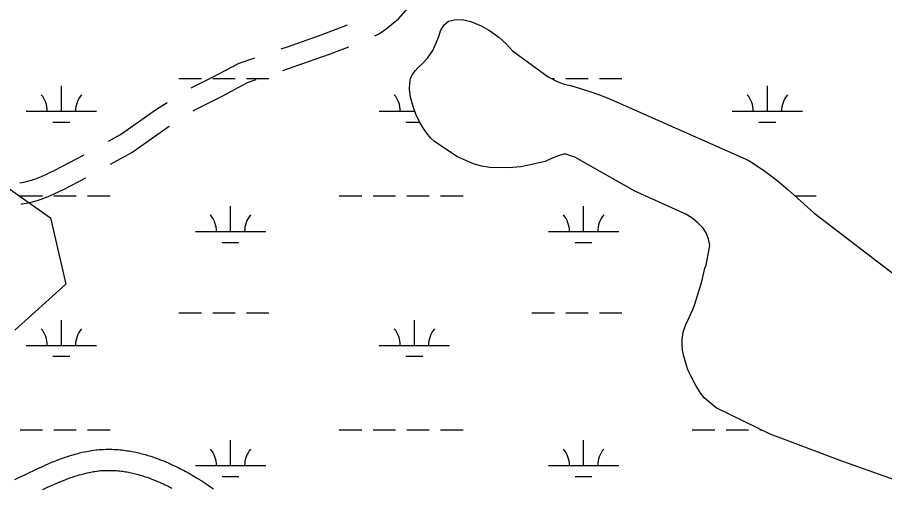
# Model space of a CAD drawing. Extents: x 3161564 to 3199464, y 849354 to 874788.
# Drawn here: x 3182112 to 3183345, y 862625 to 863294 of the extents above; entities that cross this region are included whole.
import ezdxf

# ---------------------------------------------------------------- set-up
doc = ezdxf.new("R2010")
doc.units = 0
for name, color, linetype in [('V-ROAD-CNTR', 7, 'Continuous'), ('V-SITE-VEGE', 7, 'Continuous'), ('V-TOPO-SHOR', 7, 'Continuous'), ('V-WETL-SWMP', 7, 'Continuous')]:
    doc.layers.add(name, color=color, linetype=linetype)

msp = doc.modelspace()

# ---------------------------------------------------------------- linework, layer by layer
at = {"layer": 'V-ROAD-CNTR'}
for points in [[(3182620.2, 863267.4), (3182625.9, 863270.2), (3182634.2, 863275.4), (3182653.7, 863291.5), (3182692.4, 863335.5)], [(3182487.3, 863249), (3182495.9, 863251.9), (3182545.4, 863269.4), (3182581.3, 863282.9)], [(3182489.3, 863218), (3182505.7, 863223.6), (3182555.7, 863241.2), (3182583.5, 863251.7)], [(3182359.2, 863193.4), (3182389.3, 863208.5), (3182427.3, 863228.5), (3182449.4, 863236.1)], [(3182362.1, 863160.8), (3182366.1, 863163.3), (3182403, 863181.8), (3182439.2, 863200.9), (3182451.5, 863205.1)], [(3182241.7, 863117.6), (3182258.6, 863127.1), (3182309.9, 863162.9), (3182325.1, 863172.7)], [(3182244.6, 863084.8), (3182274.6, 863101.7), (3182326.6, 863138), (3182328.4, 863139.2)], [(3182115.5, 863058.5), (3182123, 863059.9), (3182132, 863062.2), (3182139.2, 863064.7), (3182146.2, 863067.6), (3182165.1, 863076.3), (3182206.8, 863098.1)], [(3182117.3, 863028.3), (3182118.7, 863028.5), (3182129.6, 863030.6), (3182140.6, 863033.5), (3182149.8, 863036.6), (3182158.2, 863040.1), (3182178.3, 863049.4), (3182209.5, 863065.6)], [(3182108.6, 862636.8), (3182115.9, 862640.5), (3182122.8, 862643.8), (3182129.3, 862647), (3182135.4, 862649.9), (3182141.1, 862652.6), (3182146.6, 862655.1), (3182151.7, 862657.4), (3182156.5, 862659.5), (3182161.1, 862661.4), (3182165.3, 862663.1), (3182169.3, 862664.7), (3182173.1, 862666.1), (3182176.7, 862667.4), (3182180, 862668.6), (3182183.2, 862669.6), (3182186.1, 862670.6), (3182188.9, 862671.4), (3182191.5, 862672.2), (3182194, 862672.9), (3182196.3, 862673.6), (3182198.4, 862674.1), (3182200.5, 862674.7), (3182204.3, 862675.6), (3182207.6, 862676.3), (3182210.6, 862676.9), (3182213.1, 862677.4), (3182215.4, 862677.8), (3182217.4, 862678.1), (3182220.9, 862678.6), (3182223.5, 862678.9), (3182225.5, 862679.1), (3182228.4, 862679.4), (3182231.4, 862679.6), (3182234.5, 862679.8), (3182237.6, 862679.9), (3182240.6, 862679.9), (3182243.6, 862679.9), (3182246.5, 862679.9), (3182249.4, 862679.8), (3182252.2, 862679.6), (3182255, 862679.4), (3182257.7, 862679.2), (3182260.4, 862678.9), (3182263, 862678.6), (3182265.6, 862678.3), (3182268.2, 862677.9), (3182270.7, 862677.5), (3182273.2, 862677.1), (3182275.6, 862676.7), (3182278, 862676.2), (3182280.3, 862675.7), (3182282.6, 862675.2), (3182284.9, 862674.7), (3182287.1, 862674.1), (3182289.3, 862673.6), (3182291.5, 862673), (3182293.6, 862672.4), (3182297.7, 862671.2), (3182301.8, 862669.9), (3182305.6, 862668.6), (3182309.4, 862667.3), (3182313, 862666), (3182316.5, 862664.6), (3182319.9, 862663.3), (3182323.1, 862661.9), (3182326.3, 862660.6), (3182329.3, 862659.2), (3182332.3, 862657.9), (3182335.2, 862656.5), (3182337.9, 862655.2), (3182340.6, 862653.9), (3182343.1, 862652.6), (3182345.6, 862651.3)], [(3182148.2, 862622.8), (3182153.7, 862625.4), (3182158.9, 862627.8), (3182163.7, 862629.9), (3182168.3, 862631.9), (3182172.5, 862633.6), (3182176.4, 862635.2), (3182180.1, 862636.7), (3182183.5, 862638), (3182186.8, 862639.1), (3182189.8, 862640.2), (3182192.6, 862641.1), (3182195.2, 862642), (3182197.6, 862642.7), (3182199.9, 862643.4), (3182202.1, 862644), (3182204.1, 862644.6), (3182205.9, 862645.1), (3182207.7, 862645.5), (3182211, 862646.3), (3182213.8, 862646.9), (3182216.3, 862647.4), (3182218.4, 862647.8), (3182220.3, 862648.2), (3182221.9, 862648.4), (3182224.8, 862648.8), (3182227, 862649.1), (3182228.5, 862649.3), (3182230.9, 862649.5), (3182233.3, 862649.7), (3182235.8, 862649.8), (3182238.3, 862649.9), (3182240.8, 862649.9), (3182243.3, 862649.9), (3182245.7, 862649.9), (3182248, 862649.8), (3182250.4, 862649.7), (3182252.7, 862649.5), (3182255, 862649.3), (3182257.2, 862649.1), (3182259.4, 862648.9), (3182261.6, 862648.6), (3182263.7, 862648.3), (3182265.9, 862647.9), (3182267.9, 862647.6), (3182270, 862647.2), (3182272, 862646.8), (3182274, 862646.4), (3182276, 862645.9), (3182277.9, 862645.5), (3182279.8, 862645), (3182281.7, 862644.5), (3182283.6, 862644.1), (3182285.4, 862643.6), (3182289, 862642.5), (3182292.5, 862641.4), (3182295.9, 862640.3), (3182299.2, 862639.1), (3182302.4, 862637.9), (3182305.5, 862636.7), (3182308.5, 862635.5), (3182311.4, 862634.3), (3182314.3, 862633.1), (3182317, 862631.9), (3182319.7, 862630.6), (3182322.2, 862629.4), (3182324.7, 862628.2), (3182327.2, 862627), (3182329.5, 862625.8), (3182331.8, 862624.6)], [(3182345.7, 862651.3), (3182348, 862650), (3182350.4, 862648.8), (3182354.9, 862646.3), (3182359.1, 862643.9), (3182363, 862641.6), (3182366.7, 862639.4), (3182370.1, 862637.3), (3182373.3, 862635.3), (3182376.3, 862633.4), (3182379.2, 862631.6), (3182381.8, 862629.9), (3182386.7, 862626.6), (3182391, 862623.7)]]:
    msp.add_lwpolyline(points, dxfattribs=at)
at = {"layer": 'V-SITE-VEGE'}
for p, q in [((3182713.7, 863274.2), (3182718.7, 863282.9)), ((3182718.7, 863282.9), (3182725.1, 863288.4)), ((3182725.1, 863288.4), (3182733.3, 863290.3)), ((3182733.3, 863290.3), (3182744.5, 863290.4)), ((3182744.5, 863290.4), (3182756.8, 863287.9)), ((3182756.8, 863287.9), (3182771.6, 863281.7)), ((3182771.6, 863281.7), (3182783.5, 863274.8)), ((3182711.3, 863266.3), (3182713.7, 863274.2)), ((3182783.5, 863274.8), (3182796.6, 863265.2)), ((3182702.6, 863246.3), (3182707.5, 863257.3)), ((3182707.5, 863257.3), (3182711.3, 863266.3)), ((3182796.6, 863265.2), (3182807.3, 863255.6)), ((3182807.3, 863255.6), (3182815.9, 863246)), ((3182694.9, 863235.5), (3182702.6, 863246.3)), ((3182815.9, 863246), (3182866.5, 863209)), ((3182687.4, 863227.6), (3182694.9, 863235.5)), ((3182674.4, 863213.3), (3182678.2, 863218.2)), ((3182678.2, 863218.2), (3182681.8, 863222.1)), ((3182681.8, 863222.1), (3182687.4, 863227.6)), ((3182669.9, 863200.3), (3182671.1, 863207)), ((3182671.1, 863207), (3182674.4, 863213.3)), ((3182866.5, 863209), (3182879.3, 863202.6)), ((3182669.5, 863191.3), (3182669.9, 863200.3)), ((3182879.3, 863202.6), (3182889.4, 863198.6)), ((3182889.4, 863198.6), (3182900.3, 863196.1)), ((3182900.3, 863196.1), (3182914.2, 863191.8)), ((3182671.1, 863180.1), (3182669.5, 863191.3)), ((3182674.7, 863166.8), (3182671.1, 863180.1)), ((3182914.2, 863191.8), (3182929, 863187.5)), ((3182929, 863187.5), (3182941.1, 863183)), ((3182941.1, 863183), (3182956.4, 863176.7)), ((3182956.4, 863176.7), (3183150.9, 863090.6)), ((3182678.7, 863155.9), (3182674.7, 863166.8)), ((3182684.1, 863144.2), (3182678.7, 863155.9)), ((3182689.3, 863135.8), (3182684.1, 863144.2)), ((3182693.9, 863129.5), (3182689.3, 863135.8)), ((3182700.1, 863121.8), (3182693.9, 863129.5)), ((3182705.2, 863117), (3182700.1, 863121.8)), ((3182737, 863095.9), (3182705.2, 863117)), ((3182749.5, 863090.2), (3182737, 863095.9)), ((3182876.9, 863095.3), (3182871.6, 863093.2)), ((3182888.3, 863099), (3182876.9, 863095.3)), ((3182892.3, 863099.3), (3182888.3, 863099)), ((3182901.3, 863096.1), (3182892.3, 863099.3)), ((3182904.5, 863094.8), (3182901.3, 863096.1)), ((3182990.1, 863046.8), (3182904.5, 863094.8)), ((3182760.7, 863085.6), (3182749.5, 863090.2)), ((3182772.1, 863082.3), (3182760.7, 863085.6)), ((3182783.8, 863080.3), (3182772.1, 863082.3)), ((3182837, 863083), (3182827.8, 863081.3)), ((3182862.5, 863088.9), (3182837, 863083)), ((3182871.6, 863093.2), (3182862.5, 863088.9)), ((3183150.9, 863090.6), (3183160, 863084.8)), ((3183160, 863084.8), (3183174.6, 863075.2)), ((3182810.7, 863079.7), (3182783.8, 863080.3)), ((3182827.8, 863081.3), (3182810.7, 863079.7)), ((3183174.6, 863075.2), (3183191.6, 863062.4)), ((3183191.6, 863062.4), (3183207.7, 863048.8)), ((3183062.3, 863013.8), (3182990.1, 863046.8)), ((3183207.7, 863048.8), (3183244.6, 863015.7)), ((3183070.9, 863008.8), (3183062.3, 863013.8)), ((3183079.6, 863001.6), (3183070.9, 863008.8)), ((3183244.6, 863015.7), (3183417.8, 862883.2)), ((3183087, 862994), (3183079.6, 863001.6)), ((3183091.3, 862987.5), (3183087, 862994)), ((3183094.9, 862979), (3183091.3, 862987.5)), ((3183096.6, 862969.3), (3183094.9, 862979)), ((3183091.3, 862941.6), (3183096.2, 862967)), ((3183096.2, 862967), (3183096.6, 862969.3)), ((3183085.1, 862918.4), (3183089.5, 862937)), ((3183089.5, 862937), (3183091.3, 862941.6)), ((3183074.6, 862884.6), (3183085.1, 862918.4)), ((3183072, 862877.6), (3183074.6, 862884.6)), ((3183067.4, 862867), (3183072, 862877.6)), ((3183062.3, 862857.1), (3183067.4, 862867)), ((3183058.6, 862846.2), (3183062.3, 862857.1)), ((3183057.1, 862828.8), (3183057.3, 862835.8)), ((3183057.3, 862835.8), (3183058.6, 862846.2)), ((3183057.9, 862820.8), (3183057.1, 862828.8)), ((3183059.4, 862812.3), (3183057.9, 862820.8)), ((3183062.3, 862802.1), (3183059.4, 862812.3)), ((3183065.4, 862792.9), (3183062.3, 862802.1)), ((3183070, 862783.4), (3183065.4, 862792.9)), ((3183076.7, 862770.7), (3183070, 862783.4)), ((3183083.6, 862759.3), (3183076.7, 862770.7)), ((3183088.5, 862752.8), (3183083.6, 862759.3)), ((3183105.4, 862738.6), (3183088.5, 862752.8)), ((3183182.5, 862701.5), (3183105.4, 862738.6)), ((3183285.5, 862662.7), (3183182.5, 862701.5)), ((3183388.5, 862626), (3183285.5, 862662.7))]:
    msp.add_line(p, q, dxfattribs=at)
at = {"layer": 'V-TOPO-SHOR'}
msp.add_lwpolyline([(3183388.5, 862626), (3183285.5, 862662.7), (3183182.5, 862701.5), (3183105.4, 862738.6), (3183088.5, 862752.8), (3183083.6, 862759.3), (3183076.7, 862770.7), (3183070, 862783.4), (3183065.4, 862792.9), (3183062.3, 862802.1), (3183059.4, 862812.3), (3183057.9, 862820.8), (3183057.1, 862828.8), (3183057.3, 862835.8), (3183058.6, 862846.2), (3183062.3, 862857.1), (3183067.4, 862867), (3183072, 862877.6), (3183074.6, 862884.6), (3183085.1, 862918.4), (3183089.5, 862937), (3183091.3, 862941.6), (3183096.2, 862967), (3183096.6, 862969.3), (3183094.9, 862979), (3183091.3, 862987.5), (3183087, 862994), (3183079.6, 863001.6), (3183070.9, 863008.7), (3183062.3, 863013.8), (3182990.1, 863046.8), (3182904.5, 863094.8), (3182901.3, 863096.1), (3182892.3, 863099.3), (3182888.3, 863099), (3182876.9, 863095.3), (3182871.6, 863093.2), (3182862.5, 863088.9), (3182837, 863083), (3182827.8, 863081.3), (3182810.7, 863079.7), (3182783.8, 863080.3), (3182772.1, 863082.3), (3182760.7, 863085.6), (3182749.5, 863090.2), (3182737, 863095.9), (3182705.2, 863117), (3182700.1, 863121.8), (3182693.9, 863129.5), (3182689.3, 863135.8), (3182684.1, 863144.2), (3182678.7, 863155.9), (3182674.7, 863166.8), (3182671.1, 863180.1), (3182669.5, 863191.3), (3182669.9, 863200.3), (3182671.1, 863207), (3182674.4, 863213.3), (3182678.2, 863218.2), (3182681.8, 863222.1), (3182687.4, 863227.6), (3182694.9, 863235.5), (3182702.6, 863246.3), (3182707.5, 863257.3), (3182711.3, 863266.3), (3182713.7, 863274.2), (3182718.7, 863282.9), (3182725.1, 863288.4), (3182733.3, 863290.3), (3182744.5, 863290.4), (3182756.8, 863287.9), (3182771.6, 863281.7), (3182783.5, 863274.8), (3182796.6, 863265.2), (3182807.3, 863255.6), (3182815.9, 863246), (3182866.5, 863209), (3182879.3, 863202.6), (3182889.4, 863198.6), (3182900.3, 863196.1), (3182914.2, 863191.8), (3182929, 863187.5), (3182941.1, 863183), (3182956.4, 863176.7), (3183150.9, 863090.6), (3183160.1, 863084.8), (3183174.6, 863075.2), (3183191.6, 863062.4), (3183207.7, 863048.8), (3183244.6, 863015.7), (3183417.8, 862883.2)], dxfattribs=at)
at = {"layer": 'V-WETL-SWMP'}
for p, q in [((3182713.7, 863274.2), (3182718.7, 863282.9)), ((3182718.7, 863282.9), (3182725.1, 863288.4)), ((3182725.1, 863288.4), (3182733.3, 863290.3)), ((3182733.3, 863290.3), (3182744.5, 863290.4)), ((3182744.5, 863290.4), (3182756.8, 863287.9)), ((3182756.8, 863287.9), (3182771.6, 863281.7)), ((3182771.6, 863281.7), (3182783.5, 863274.8)), ((3182711.3, 863266.3), (3182713.7, 863274.2)), ((3182783.5, 863274.8), (3182796.6, 863265.2)), ((3182702.6, 863246.3), (3182707.5, 863257.3)), ((3182707.5, 863257.3), (3182711.3, 863266.3)), ((3182796.6, 863265.2), (3182807.3, 863255.6)), ((3182807.3, 863255.6), (3182815.9, 863246)), ((3182694.9, 863235.5), (3182702.6, 863246.3)), ((3182815.9, 863246), (3182866.5, 863209)), ((3182687.4, 863227.6), (3182694.9, 863235.5)), ((3182674.4, 863213.3), (3182678.2, 863218.2)), ((3182678.2, 863218.2), (3182681.8, 863222.1)), ((3182681.8, 863222.1), (3182687.4, 863227.6)), ((3182341.7, 863206.6), (3182373.7, 863206.6)), ((3182389.7, 863206.6), (3182421.7, 863206.6)), ((3182437.7, 863206.6), (3182469.7, 863206.6)), ((3182669.9, 863200.3), (3182671.1, 863207)), ((3182671.1, 863207), (3182674.4, 863213.3)), ((3182866.5, 863209), (3182879.3, 863202.6)), ((3182871.4, 863206.6), (3182875.6, 863206.6)), ((3182891.6, 863206.6), (3182923.6, 863206.6)), ((3182939.6, 863206.6), (3182971.6, 863206.6)), ((3182174.6, 863160.2), (3182174.6, 863196.2)), ((3182669.5, 863191.3), (3182669.9, 863200.3)), ((3182879.3, 863202.6), (3182889.4, 863198.6)), ((3182889.4, 863198.6), (3182900.3, 863196.1)), ((3182900.3, 863196.1), (3182914.2, 863191.8)), ((3183178.4, 863160.2), (3183178.4, 863196.2)), ((3182671.1, 863180.1), (3182669.5, 863191.3)), ((3182674.7, 863166.8), (3182671.1, 863180.1)), ((3182914.2, 863191.8), (3182929, 863187.5)), ((3182929, 863187.5), (3182941.1, 863183)), ((3182941.1, 863183), (3182956.4, 863176.7)), ((3182956.4, 863176.7), (3183150.9, 863090.6)), ((3182124.6, 863160.2), (3182224.6, 863160.2)), ((3182626.5, 863160.2), (3182677.1, 863160.2)), ((3182678.7, 863155.9), (3182674.7, 863166.8)), ((3182676.5, 863160.2), (3182676.5, 863161.7)), ((3182684.1, 863144.2), (3182678.7, 863155.9)), ((3183128.4, 863160.2), (3183228.4, 863160.2)), ((3182162.6, 863144.7), (3182186.6, 863144.7)), ((3182664.5, 863144.7), (3182683.9, 863144.7)), ((3182689.3, 863135.8), (3182684.1, 863144.2)), ((3183166.4, 863144.7), (3183190.4, 863144.7)), ((3182693.9, 863129.5), (3182689.3, 863135.8)), ((3182700.1, 863121.8), (3182693.9, 863129.5)), ((3182705.2, 863117), (3182700.1, 863121.8)), ((3182737, 863095.9), (3182705.2, 863117)), ((3182036.1, 863095.4), (3182159.1, 863008.5)), ((3182749.5, 863090.2), (3182737, 863095.9)), ((3182876.9, 863095.3), (3182871.6, 863093.2)), ((3182888.3, 863099), (3182876.9, 863095.3)), ((3182892.3, 863099.3), (3182888.3, 863099)), ((3182901.3, 863096.1), (3182892.3, 863099.3)), ((3182904.5, 863094.8), (3182901.3, 863096.1)), ((3182990.1, 863046.8), (3182904.5, 863094.8)), ((3182760.7, 863085.6), (3182749.5, 863090.2)), ((3182772.1, 863082.3), (3182760.7, 863085.6)), ((3182783.8, 863080.3), (3182772.1, 863082.3)), ((3182837, 863083), (3182827.8, 863081.3)), ((3182862.5, 863088.9), (3182837, 863083)), ((3182871.6, 863093.2), (3182862.5, 863088.9)), ((3183150.9, 863090.6), (3183160.1, 863084.8)), ((3183160.1, 863084.8), (3183174.6, 863075.2)), ((3182810.7, 863079.7), (3182783.8, 863080.3)), ((3182827.8, 863081.3), (3182810.7, 863079.7)), ((3183174.6, 863075.2), (3183191.6, 863062.4)), ((3183191.6, 863062.4), (3183207.7, 863048.8)), ((3183062.3, 863013.8), (3182990.1, 863046.8)), ((3183207.7, 863048.8), (3183244.6, 863015.7)), ((3182115.8, 863040.1), (3182147.8, 863040.1)), ((3182163.8, 863040.1), (3182195.8, 863040.1)), ((3182211.8, 863040.1), (3182243.8, 863040.1)), ((3182569.7, 863040.1), (3182601.7, 863040.1)), ((3182617.7, 863040.1), (3182649.7, 863040.1)), ((3182665.7, 863040.1), (3182697.7, 863040.1)), ((3182713.7, 863040.1), (3182745.7, 863040.1)), ((3183217.4, 863040.1), (3183247.6, 863040.1)), ((3182415.1, 862989.4), (3182415.1, 863025.4)), ((3182917, 862989.4), (3182917, 863025.4)), ((3182159.1, 863008.5), (3182180.8, 862914.3)), ((3183070.9, 863008.7), (3183062.3, 863013.8)), ((3183079.6, 863001.6), (3183070.9, 863008.7)), ((3183244.6, 863015.7), (3183417.8, 862883.2)), ((3183087, 862994), (3183079.6, 863001.6)), ((3182365.1, 862989.4), (3182465.1, 862989.4)), ((3182867, 862989.4), (3182967, 862989.4)), ((3183091.3, 862987.5), (3183087, 862994)), ((3183094.9, 862979), (3183091.3, 862987.5)), ((3182403.1, 862973.9), (3182427.1, 862973.9)), ((3182905, 862973.9), (3182929, 862973.9)), ((3183096.6, 862969.3), (3183094.9, 862979)), ((3183091.3, 862941.6), (3183096.2, 862967)), ((3183096.2, 862967), (3183096.6, 862969.3)), ((3183085.1, 862918.4), (3183089.5, 862937)), ((3183089.5, 862937), (3183091.3, 862941.6)), ((3182180.8, 862914.3), (3182108.5, 862849.2)), ((3183074.6, 862884.6), (3183085.1, 862918.4)), ((3183072, 862877.6), (3183074.6, 862884.6)), ((3182341.7, 862873.9), (3182373.7, 862873.9)), ((3182389.7, 862873.9), (3182421.7, 862873.9)), ((3182437.7, 862873.9), (3182469.7, 862873.9)), ((3182843.6, 862873.9), (3182875.6, 862873.9)), ((3182891.6, 862873.9), (3182923.6, 862873.9)), ((3182939.6, 862873.9), (3182971.6, 862873.9)), ((3183067.4, 862867), (3183072, 862877.6)), ((3182174.6, 862827.5), (3182174.6, 862863.5)), ((3182676.5, 862827.5), (3182676.5, 862863.5)), ((3183062.3, 862857.1), (3183067.4, 862867)), ((3183058.6, 862846.2), (3183062.3, 862857.1)), ((3183057.1, 862828.8), (3183057.3, 862835.8)), ((3183057.3, 862835.8), (3183058.6, 862846.2)), ((3182124.6, 862827.5), (3182224.6, 862827.5)), ((3182626.5, 862827.5), (3182726.5, 862827.5)), ((3183057.9, 862820.8), (3183057.1, 862828.8)), ((3182162.6, 862812.1), (3182186.6, 862812.1)), ((3182664.5, 862812.1), (3182688.5, 862812.1)), ((3183059.4, 862812.3), (3183057.9, 862820.8)), ((3183062.3, 862802.1), (3183059.4, 862812.3)), ((3183065.4, 862792.9), (3183062.3, 862802.1)), ((3183070, 862783.4), (3183065.4, 862792.9)), ((3183076.7, 862770.7), (3183070, 862783.4)), ((3183083.6, 862759.3), (3183076.7, 862770.7)), ((3183088.5, 862752.8), (3183083.6, 862759.3)), ((3183105.4, 862738.6), (3183088.5, 862752.8)), ((3183182.5, 862701.5), (3183105.4, 862738.6)), ((3182115.8, 862707.4), (3182147.8, 862707.4)), ((3182163.8, 862707.4), (3182195.8, 862707.4)), ((3182211.8, 862707.4), (3182243.8, 862707.4)), ((3182569.7, 862707.4), (3182601.7, 862707.4)), ((3182617.7, 862707.4), (3182649.7, 862707.4)), ((3182665.7, 862707.4), (3182697.7, 862707.4)), ((3182713.7, 862707.4), (3182745.7, 862707.4)), ((3183071.6, 862707.4), (3183103.6, 862707.4)), ((3183119.6, 862707.4), (3183151.6, 862707.4)), ((3183167.6, 862707.4), (3183170.2, 862707.4)), ((3183285.5, 862662.7), (3183182.5, 862701.5)), ((3182415.1, 862656.7), (3182415.1, 862692.7)), ((3182917, 862656.7), (3182917, 862692.7)), ((3183388.5, 862626), (3183285.5, 862662.7)), ((3182365.1, 862656.7), (3182465.1, 862656.7)), ((3182867, 862656.7), (3182967, 862656.7)), ((3182403.1, 862641.2), (3182427.1, 862641.2)), ((3182905, 862641.2), (3182929, 862641.2))]:
    msp.add_line(p, q, dxfattribs=at)
for centre, start, end in [((3182119.4, 863160.6), 359.2282, 40.7718), ((3182229.9, 863160.6), 139.2282, 180.7718), ((3182621.3, 863160.6), 359.2282, 40.7718), ((3183123.2, 863160.6), 359.2282, 40.7718), ((3183233.7, 863160.6), 139.2282, 180.7718), ((3182359.9, 862989.8), 359.2282, 40.7718), ((3182470.3, 862989.8), 139.2282, 180.7718), ((3182861.8, 862989.8), 359.2282, 40.7718), ((3182972.3, 862989.8), 139.2282, 180.7718), ((3182119.4, 862828), 359.2282, 40.7718), ((3182229.9, 862828), 139.2282, 180.7718), ((3182621.3, 862828), 359.2282, 40.7718), ((3182731.8, 862828), 139.2282, 180.7718), ((3182359.9, 862657.2), 359.2282, 40.7718), ((3182470.3, 862657.2), 139.2282, 180.7718), ((3182861.8, 862657.2), 359.2282, 40.7718), ((3182972.3, 862657.2), 139.2282, 180.7718)]:
    msp.add_arc(centre, 35.2, start, end, dxfattribs=at)

doc.saveas('drawing.dxf')
